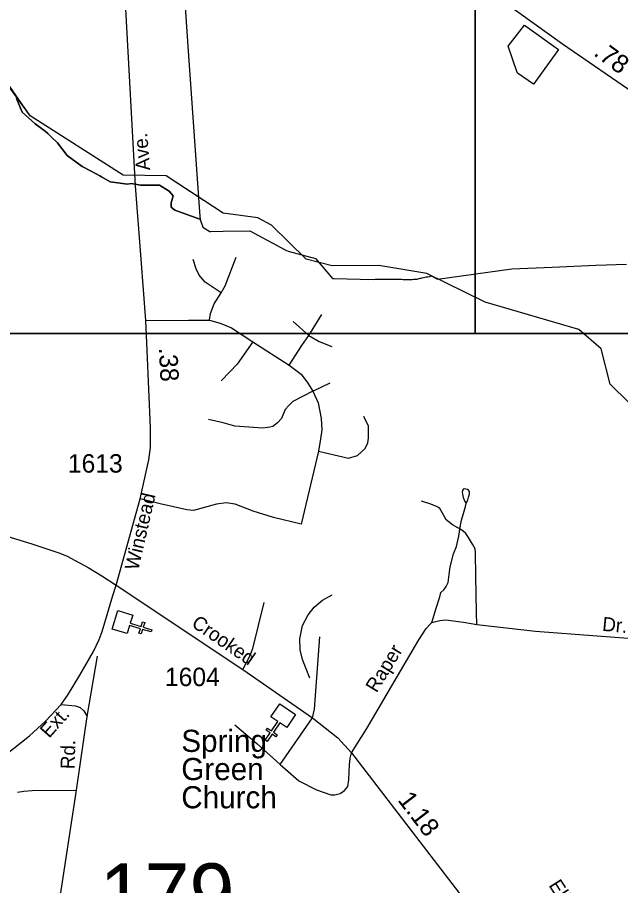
# Model space of a CAD drawing. Extents: x 2220236 to 2384410, y 720751 to 894131.
# Drawn here: x 2343003 to 2347089, y 813234 to 819117 of the extents above; entities that cross this region are included whole.
import ezdxf

# ---------------------------------------------------------------- set-up
doc = ezdxf.new("R2010")
doc.units = 0
doc.layers.add('Default', color=7, linetype='Continuous')

msp = doc.modelspace()

# ---------------------------------------------------------------- linework, layer by layer
at = {"layer": 'Default'}
for p, q in [((2344977.3, 816961.5), (2345064.7, 817103.7)), ((2344977.3, 816961.5), (2344871.2, 817055.7)), ((2344598, 816918.7), (2344843.8, 816761.2)), ((2345003, 816584.8), (2345121.2, 816641.3)), ((2345041.6, 816177.1), (2344925.1, 815683.9)), ((2343474.9, 814379.8), (2343544.5, 814788.6)), ((2343403.3, 813879.8), (2343474.9, 814379.8)), ((2344782, 814055.8), (2345001.1, 814369.9)), ((2343270.8, 813016.3), (2343403.3, 813879.8))]:
    msp.add_line(p, q, dxfattribs=at)
for points in [[(2329807.7, 835464.4), (2346103.7, 835464.4), (2346103.7, 816974.9), (2329807.7, 816974.9), (2329807.7, 835464.4)], [(2346103.7, 826026.5), (2370568.5, 826026.5), (2370568.5, 816974.7), (2346103.7, 816974.7), (2346103.7, 826026.5)], [(2348124.6, 817788.7), (2347936.5, 817963.2), (2347678.1, 818197.7), (2347421.9, 818413.9), (2347207.1, 818583.8), (2346695.1, 818936.2), (2345528.6, 819774.9), (2344478.4, 820507.4)], [(2343671.1, 815270.1), (2343835, 815855.2), (2343892, 816118.2), (2343905, 816202.3), (2343903.3, 816336.3), (2343881.5, 816860.2), (2343873.6, 817062.6), (2343842.1, 817478), (2343801.7, 817976.5), (2343725.6, 819382.8), (2343691.2, 820018.4)], [(2344091, 819882.6), (2344162.5, 818857.3), (2344238.2, 817768.3), (2344239.8, 817747.8), (2344238.8, 817749.2), (2344068.2, 817810.8), (2344045.2, 817831.2), (2344043.5, 817859.9), (2344057.5, 817906.6), (2344031.8, 817939.1), (2343964.5, 817980.8), (2343836, 817980.4), (2343775, 817990.9), (2343747.2, 817986.9), (2343683.8, 817994.9), (2343630.8, 818001.6), (2343572.5, 818036.3), (2343560.8, 818042.6), (2343498.5, 818076), (2343440.8, 818107.1), (2343340.5, 818180.9), (2343274, 818266.7), (2343234.5, 818304.6), (2343209, 818330.9), (2343190.2, 818345.1), (2343122.8, 818395.9), (2343035, 818475.2), (2342996.8, 818568.3)], [(2344091, 819882.6), (2344162.5, 818857.3), (2344238.2, 817768.3), (2344239.8, 817747.8), (2344238.8, 817749.2), (2344068.2, 817810.8), (2344045.2, 817831.2), (2344043.5, 817859.9), (2344057.5, 817906.6), (2344031.8, 817939.1), (2343964.5, 817980.8), (2343836, 817980.4), (2343775, 817990.9), (2343747.2, 817986.9), (2343683.8, 817994.9), (2343630.8, 818001.6), (2343572.5, 818036.3), (2343560.8, 818042.6), (2343498.5, 818076), (2343440.8, 818107.1), (2343340.5, 818180.9), (2343274, 818266.7), (2343234.5, 818304.6), (2343209, 818330.9), (2343190.2, 818345.1), (2343122.8, 818395.9), (2343035, 818475.2), (2342996.8, 818568.3)], [(2347144.5, 816508), (2347018.6, 816630.8), (2346957.5, 816871.2), (2346805.5, 817002.9), (2346170.5, 817187), (2345776.4, 817380.9), (2345451.3, 817436.6), (2345134.3, 817433.5), (2344959.4, 817478.8), (2344723.4, 817708.8), (2344630.5, 817757.6), (2344397.4, 817790.6), (2344011.4, 818044), (2343719.4, 818048.5), (2343089.3, 818449.4), (2342894.3, 818730.3), (2342743.4, 818819.3), (2342400.3, 818966.1), (2342240.4, 819113.8)], [(2344262, 817879.4), (2344011.4, 818044), (2343719.4, 818048.5), (2343089.3, 818449.4), (2342929.9, 818672.1)], [(2344262, 817879.4), (2344011.4, 818044), (2343719.4, 818048.5), (2343089.3, 818449.4), (2342929.9, 818672.1)], [(2342996.8, 818568.3), (2343035, 818475.2), (2343122.8, 818395.9), (2343190.2, 818345.1), (2343209, 818330.9), (2343234.5, 818304.6), (2343274, 818266.7), (2343340.5, 818180.9), (2343440.8, 818107.1), (2343498.5, 818076), (2343560.8, 818042.6), (2343572.5, 818036.3), (2343630.8, 818001.6), (2343683.8, 817994.9), (2343747.2, 817986.9), (2343775, 817990.9), (2343836, 817980.4), (2343964.5, 817980.8), (2344031.8, 817939.1), (2344057.5, 817906.6), (2344043.5, 817859.9), (2344045.2, 817831.2), (2344068.2, 817810.8), (2344238.8, 817749.2), (2344239.8, 817747.8), (2344259.8, 817695.5), (2344306, 817665.9), (2344314, 817666.1), (2344396.8, 817667.6), (2344577.2, 817670.8), (2344816.2, 817541.6), (2344825.8, 817536.3), (2344837.8, 817533.1), (2345022, 817484), (2345136.5, 817347.8), (2345147.5, 817347.5), (2345411.8, 817341.8), (2345427, 817342), (2345567, 817344), (2345581.5, 817343.1), (2345590.5, 817343.6), (2345597.2, 817343), (2345605.5, 817342.8), (2345614.8, 817341.9), (2345639.8, 817340.4), (2345645, 817339.8), (2345652.2, 817339.8), (2345660.5, 817340.6), (2345669.5, 817341.1), (2345677.5, 817341.4), (2345685.2, 817342), (2345691, 817342.4), (2345696.8, 817342.8), (2345704, 817343.3), (2345710.8, 817343.6), (2345721.2, 817346.6), (2345727.2, 817348.7), (2345732.8, 817350), (2345738, 817350.9), (2345745, 817351.8), (2345754, 817353.8), (2345761.8, 817355.6), (2345772.5, 817357.8), (2345783, 817359.8), (2345794, 817362.2), (2345800.5, 817363.9), (2345806.2, 817365.6), (2345847.8, 817343.4), (2346351.8, 817412.8), (2346624, 817424.3), (2346920.5, 817436.9), (2347128.2, 817445.6)], [(2342996.8, 818568.3), (2343035, 818475.2), (2343122.8, 818395.9), (2343190.2, 818345.1), (2343209, 818330.9), (2343234.5, 818304.6), (2343274, 818266.7), (2343340.5, 818180.9), (2343440.8, 818107.1), (2343498.5, 818076), (2343560.8, 818042.6), (2343572.5, 818036.3), (2343630.8, 818001.6), (2343683.8, 817994.9), (2343747.2, 817986.9), (2343775, 817990.9), (2343836, 817980.4), (2343964.5, 817980.8), (2344031.8, 817939.1), (2344057.5, 817906.6), (2344043.5, 817859.9), (2344045.2, 817831.2), (2344068.2, 817810.8), (2344238.8, 817749.2), (2344239.8, 817747.8), (2344259.8, 817695.5), (2344306, 817665.9), (2344314, 817666.1), (2344396.8, 817667.6), (2344577.2, 817670.8), (2344816.2, 817541.6), (2344825.8, 817536.3), (2344837.8, 817533.1), (2345022, 817484), (2345136.5, 817347.8), (2345147.5, 817347.5), (2345411.8, 817341.8), (2345427, 817342), (2345567, 817344), (2345581.5, 817343.1), (2345590.5, 817343.6), (2345597.2, 817343), (2345605.5, 817342.8), (2345614.8, 817341.9), (2345639.8, 817340.4), (2345645, 817339.8), (2345652.2, 817339.8), (2345660.5, 817340.6), (2345669.5, 817341.1), (2345677.5, 817341.4), (2345685.2, 817342), (2345691, 817342.4), (2345696.8, 817342.8), (2345704, 817343.3), (2345710.8, 817343.6), (2345721.2, 817346.6), (2345727.2, 817348.7), (2345732.8, 817350), (2345738, 817350.9), (2345745, 817351.8), (2345754, 817353.8), (2345761.8, 817355.6), (2345772.5, 817357.8), (2345783, 817359.8), (2345794, 817362.2), (2345800.5, 817363.9), (2345806.2, 817365.6), (2345847.8, 817343.4), (2346351.8, 817412.8), (2346624, 817424.3), (2346920.5, 817436.9), (2347128.2, 817445.6)], [(2344382.2, 817251), (2344409.6, 817298.9), (2344485, 817492.5)], [(2344382.2, 817251), (2344274.3, 817322.9), (2344234.9, 817370.9), (2344212.7, 817412), (2344193.8, 817477)], [(2344303.4, 817064.3), (2344310.3, 817110.5), (2344336, 817175.6), (2344382.2, 817251)], [(2343873.6, 817062.6), (2344161.3, 817064.3), (2344303.4, 817064.3)], [(2344303.4, 817064.3), (2344377.1, 817045.5), (2344452.4, 817012.9), (2344598, 816918.7)], [(2329807.7, 816974.9), (2370566.3, 816974.8), (2370566.3, 785046.7), (2329807.6, 785046.7), (2329807.7, 816974.9)], [(2344843.8, 816761.2), (2344929.4, 816893), (2344977.3, 816961.5)], [(2344977.3, 816961.5), (2345045.9, 816920.4), (2345131.5, 816887.9)], [(2344598, 816918.7), (2344491.8, 816766.3), (2344442.1, 816714.9), (2344382.2, 816653.3)], [(2344843.8, 816761.2), (2344924.3, 816699.5), (2344970.5, 816637.8), (2345003, 816584.8)], [(2345003, 816584.8), (2344867.7, 816514.5), (2344840.3, 816487.1), (2344816.4, 816459.7), (2344792.4, 816398.1), (2344765, 816370.7), (2344732.4, 816345), (2344711.9, 816339.8), (2344665.6, 816333), (2344475.5, 816346.7), (2344396.8, 816369), (2344297.4, 816392.9)], [(2345003, 816584.8), (2345040.7, 816506), (2345059.6, 816398.1), (2345064.7, 816322.7), (2345056.1, 816261.1), (2345041.6, 816177.1)], [(2345041.6, 816177.1), (2345245.4, 816130.9), (2345305.3, 816148), (2345358.4, 816196), (2345377.2, 816233.7), (2345380.7, 816266.2), (2345380.7, 816346.7), (2345349.8, 816411.8)], [(2340647.8, 816049.1), (2340820.1, 816025.4), (2340947.8, 816017.8), (2341342.3, 815988.1), (2341575, 815964.2), (2342007.7, 815851.2), (2342057.3, 815837.5), (2342307.2, 815771.6), (2342760.3, 815652.7), (2343099.8, 815550.8), (2343289.7, 815487.5), (2343341, 815465.3), (2343394, 815437.9), (2343482.1, 815389.1), (2343575.3, 815333.5), (2343671.1, 815270.1)], [(2346041.7, 815822.7), (2346052.7, 815847.6), (2346059.3, 815865.2), (2346065.1, 815887.2), (2346065.1, 815899.7), (2346062.2, 815907.8), (2346057.1, 815912.9), (2346051.9, 815917.3), (2346040.9, 815921), (2346029.9, 815921.7), (2346022.6, 815917.3), (2346018.2, 815910.7), (2346016, 815900.4), (2346017.5, 815886.5), (2346021.9, 815864.5), (2346033.6, 815837.3), (2346041.7, 815822.7)], [(2344925.1, 815683.9), (2344736.7, 815728.4), (2344599.7, 815771.3), (2344478.1, 815819.2), (2344416.5, 815827.8), (2344351.4, 815819.2), (2344196.4, 815774.7), (2344150.1, 815779.8), (2343970.3, 815820.9), (2343835, 815855.2)], [(2346000.6, 815650.6), (2345985.5, 815659), (2345950.4, 815679.2), (2345907.6, 815711.7), (2345890.5, 815740.8), (2345863.2, 815790.4), (2345855.4, 815796.2), (2345837.8, 815804.3), (2345796, 815821.2), (2345738.8, 815839.5)], [(2346000.6, 815650.6), (2346011.6, 815709.7), (2346028.5, 815770.6), (2346038, 815802.1), (2346041.7, 815822.7)], [(2345810.1, 815016.8), (2345839.2, 815114.4), (2345864.9, 815189.7), (2345871.7, 815220.5), (2345890.5, 815239.3), (2345907.6, 815261.6), (2345921.3, 815289), (2345926.4, 815342), (2345935, 815395.1), (2345957.2, 815482.4), (2345976, 815532), (2345993.1, 815602.2), (2345996.6, 815631.3), (2346000.6, 815650.6)], [(2346114.6, 815003.1), (2346112.9, 815087), (2346107.7, 815328.3), (2346106, 815490.9), (2346102.6, 815516.6), (2346085.5, 815547.4), (2346058.1, 815591.9), (2346039.3, 815619.3), (2346022.2, 815634.7), (2346000.6, 815650.6)], [(2341876.8, 813151.5), (2341971, 813250.2), (2342123.2, 813401.9), (2342437.5, 813693.6), (2342659.3, 813891.8), (2342732.2, 813957), (2342922.3, 814119.2), (2343084.7, 814249.3), (2343193.5, 814348.5), (2343300.1, 814461.7), (2343343.3, 814522.1), (2343425.7, 814659.1), (2343517.6, 814820.2), (2343557.4, 814901.3), (2343576.1, 814954.8), (2343649.6, 815200.6), (2343671.1, 815270.1)], [(2343671.1, 815270.1), (2344530.6, 814697.9), (2345001.1, 814369.9), (2345172.1, 814236.4), (2345266.2, 814133.7), (2346041.3, 813123.1), (2346372.3, 812689.2), (2346439.3, 812606.1), (2346489.9, 812548.7), (2346560.8, 812479.6), (2346742.4, 812333.7), (2347162.9, 811993.7), (2347611, 811646.2), (2347930.8, 811416.9), (2348290, 811199.5)], [(2344982.7, 814639), (2344933.5, 814765.3), (2344918.1, 814831.3), (2344915.3, 814905.7), (2344933.5, 814996.9), (2344972.8, 815069.9), (2345013.5, 815120.5), (2345069.7, 815168.2), (2345134.3, 815204.7)], [(2344530.6, 814697.9), (2344572.7, 814779.3), (2344598, 814841.1), (2344675.2, 815151.4)], [(2345266.2, 814133.7), (2345370.5, 814299.7), (2345577.5, 814652.3), (2345722.9, 814900.5), (2345770.8, 814975.8), (2345798.2, 815006.6), (2345810.1, 815016.8)], [(2345810.1, 815016.8), (2345864.9, 815030.5), (2345904.2, 815034), (2346024.8, 815019.4), (2346114.6, 815003.1)], [(2346114.6, 815003.1), (2346511.4, 814958.6), (2346928.8, 814926.1), (2347229.8, 814903.9), (2347530.8, 814873.1), (2347693.3, 814859.4)], [(2345001.1, 814369.9), (2345014.8, 814429.8), (2345050.7, 814919.3)], [(2343300.1, 814461.7), (2343396.1, 814452.8), (2343428.2, 814441.2), (2343452.6, 814417.5), (2343474.9, 814379.8)], [(2344475, 814323.7), (2344624.7, 814197.9), (2344782, 814055.8)], [(2344782, 814055.8), (2344908.6, 813944.6), (2345028.5, 813882.6), (2345126.8, 813849.8), (2345152.8, 813850.1), (2345188.7, 813858.6), (2345218.5, 813879), (2345240, 813905.3), (2345247.6, 813951.2), (2345249, 814005.3), (2345252.3, 814051.2), (2345257.7, 814097.8), (2345266.2, 814133.7)], [(2343003.2, 813868.4), (2343045.9, 813874.6), (2343104, 813878), (2343403.3, 813879.8)]]:
    msp.add_lwpolyline(points, dxfattribs=at)
for points in [[(2346499.8, 818666.7), (2346497.5, 818663.5), (2346389.2, 818738.1), (2346387.5, 818742.7), (2346327.2, 818922.8), (2346437, 819064.6), (2346438.5, 819063.7), (2346667.5, 818899.9)], [(2346499.8, 818666.7), (2346497.5, 818663.5), (2346389.2, 818738.1), (2346387.5, 818742.7), (2346327.2, 818922.8), (2346437, 819064.6), (2346438.5, 819063.7), (2346667.5, 818899.9)], [(2343783.9, 815066.8), (2343767.5, 815012.3), (2343840.4, 814990.2), (2343849.6, 815020.8), (2343864.9, 815016.2), (2343855.6, 814985.6), (2343913.2, 814968.1), (2343908.6, 814952.8), (2343851, 814970.2), (2343841.7, 814939.6), (2343826.4, 814944.2), (2343835.7, 814974.9), (2343762.8, 814996.9), (2343746, 814941.8), (2343644.1, 814972.7), (2343682, 815097.7)], [(2344826.8, 814304.8), (2344779.8, 814337), (2344736.7, 814274.3), (2344763, 814256.1), (2344754, 814243), (2344727.6, 814261.1), (2344693.5, 814211.5), (2344680.3, 814220.6), (2344714.4, 814270.2), (2344688, 814288.3), (2344697.1, 814301.5), (2344723.5, 814283.3), (2344766.6, 814346.1), (2344719.2, 814378.8), (2344779.5, 814466.5), (2344887.1, 814392.5)]]:
    msp.add_lwpolyline(points, close=True, dxfattribs=at)

# ---------------------------------------------------------------- texts
for s, height, rotation, p in [('.78', 125, 323.65415, (2346899, 818863.8)), ('Ave.', 95, 94.68384, (2343902.5, 818082.8)), ('.38', 125, 273.09766, (2343960.5, 816877.6)), ('Winstead', 95, 77.06846, (2343821.2, 815365.9)), ('Crooked', 95, 325.46881, (2344175.6, 814994.6)), ('Dr.', 95, 354.6704, (2346961.2, 814960.9)), ('Raper', 95, 58.56673, (2345435.8, 814535.4)), ('Ext.', 95, 48.24993, (2343217.7, 814228.6)), ('Rd.', 95, 88.30812, (2343389.9, 814022.4)), ('1.18', 125, 307.4864, (2345574, 813813.2)), ('Elizabeth', 95, 302.50121, (2346598.4, 813236.7))]:
    msp.add_text(s, height=height, rotation=rotation, dxfattribs=at).set_placement(p)
for s, height, p in [('1613', 125, (2343344.5, 816032.4)), ('1604', 125, (2344002.1, 814585.7)), ('Spring', 150, (2344113.1, 814140)), ('Green', 150, (2344113.1, 813949)), ('Church', 150, (2344113.1, 813758)), ('179', 410.1, (2343558.6, 812974.5))]:
    msp.add_text(s, height=height, dxfattribs=at).set_placement(p)

doc.saveas('drawing.dxf')
